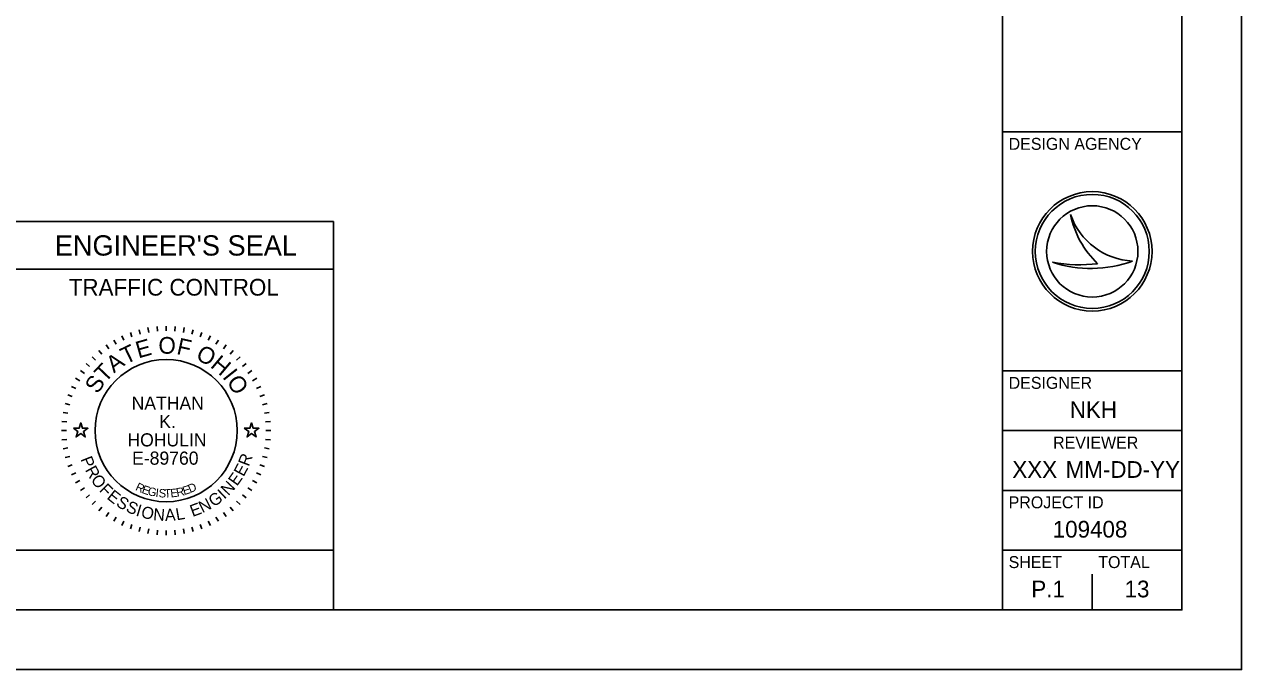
# Model space of a CAD drawing. Extents: x 0 to 34, y 0 to 22.
# Drawn here: x 23.81 to 34, y 0 to 5.4 of the extents above; entities that cross this region are included whole.
import ezdxf

# ---------------------------------------------------------------- set-up
doc = ezdxf.new("R2010")
doc.units = 0
for name, color, linetype in [('SH_Border', 7, 'Continuous'), ('SH_Cut_Line', 7, 'Continuous'), ('SH_Data', 7, 'Continuous'), ('SH_Seal', 7, 'Continuous')]:
    doc.layers.add(name, color=color, linetype=linetype)

msp = doc.modelspace()

# ---------------------------------------------------------------- linework, layer by layer
at = {"layer": 'SH_Border'}
for p, q in [((32, 0.5), (32, 21.5)), ((32, 0.5), (32, 21.5)), ((32, 4.5), (33.5, 4.5)), ((32, 2.5), (33.5, 2.5)), ((32, 2), (33.5, 2)), ((32, 1.5), (33.5, 1.5)), ((32, 1), (33.5, 1))]:
    msp.add_line(p, q, dxfattribs=at)
msp.add_lwpolyline([(1.5, 21.5), (33.5, 21.5), (33.5, 0.5), (1.5, 0.5)], close=True, dxfattribs=at)
msp.add_lwpolyline([(32, 0.5), (1.5, 0.5), (1.5, 21.5), (32, 21.5)], dxfattribs=at)
at = {"layer": 'SH_Cut_Line'}
msp.add_lwpolyline([(0, 0), (34, 0), (34, 22), (0, 22)], close=True, dxfattribs=at)
at = {"layer": 'SH_Data'}
for p, q in [((32.567, 3.81), (32.567, 3.81)), ((23.6, 3.75), (26.4, 3.75)), ((26.4, 3.75), (26.4, 0.5)), ((32.75, 3.5), (32.75, 3.5)), ((32.417, 3.41), (32.417, 3.41)), ((33.087, 3.419), (33.087, 3.419)), ((23.6, 3.35), (26.4, 3.35)), ((32.75, 0.5), (32.75, 0.8)), ((32.375, 0.675), (32.375, 0.675)), ((23.6, 0.5), (26.4, 0.5)), ((23.6, 0.5), (26.4, 0.5)), ((23.6, 0.5), (26.4, 0.5))]:
    msp.add_line(p, q, dxfattribs=at)
msp.add_lwpolyline([(23.6, 0.5), (23.6, 1), (26.4, 1), (26.4, 0.5)], close=True, dxfattribs=at)
msp.add_lwpolyline([(23.6, 0.5), (23.6, 1), (26.4, 1), (26.4, 0.5)], close=True, dxfattribs=at)
for radius in [0.5, 0.477, 0.477, 0.382]:
    msp.add_circle((32.75, 3.5), radius, dxfattribs=at)
for centre, radius, start, end in [((33.116, 3.998), 0.58, 198.9257, 198.9319), ((33.347, 3.97), 0.796, 191.6379, 191.6421), ((33.116, 3.998), 0.58, 198.9319, 267.1657), ((33.347, 3.97), 0.796, 191.6421, 226.0947), ((32.739, 4.37), 1.013, 251.4576, 290.0832), ((32.648, 4.654), 1.266, 259.4964, 259.4995), ((32.739, 4.37), 1.013, 251.4527, 251.4576), ((32.648, 4.654), 1.266, 259.4995, 276.6672)]:
    msp.add_arc(centre, radius, start, end, dxfattribs=at)
at = {"layer": 'SH_Seal'}
for p, q in [((24.848, 2.862), (24.855, 2.822)), ((24.924, 2.872), (24.927, 2.832)), ((25, 2.875), (25, 2.835)), ((25.076, 2.872), (25.073, 2.832)), ((25.152, 2.862), (25.145, 2.822)), ((24.563, 2.758), (24.583, 2.723)), ((24.63, 2.793), (24.647, 2.757)), ((24.701, 2.822), (24.714, 2.785)), ((24.774, 2.845), (24.784, 2.807)), ((25.226, 2.845), (25.216, 2.807)), ((25.299, 2.822), (25.286, 2.785)), ((25.37, 2.793), (25.353, 2.757)), ((25.437, 2.758), (25.417, 2.723)), ((24.438, 2.67), (24.463, 2.64)), ((24.498, 2.717), (24.521, 2.684)), ((25.502, 2.717), (25.479, 2.684)), ((25.562, 2.67), (25.537, 2.64)), ((24.33, 2.562), (24.36, 2.537)), ((24.381, 2.619), (24.41, 2.59)), ((25.619, 2.619), (25.59, 2.59)), ((25.67, 2.562), (25.64, 2.537)), ((24.283, 2.502), (24.316, 2.479)), ((25.717, 2.502), (25.684, 2.479)), ((24.207, 2.37), (24.243, 2.353)), ((24.242, 2.438), (24.277, 2.418)), ((25.758, 2.438), (25.723, 2.418)), ((25.793, 2.37), (25.757, 2.353)), ((24.178, 2.299), (24.215, 2.286)), ((25.822, 2.299), (25.785, 2.286)), ((24.138, 2.152), (24.178, 2.145)), ((24.155, 2.226), (24.193, 2.216)), ((25.845, 2.226), (25.807, 2.216)), ((25.862, 2.152), (25.822, 2.145)), ((24.128, 2.076), (24.168, 2.073)), ((25.872, 2.076), (25.832, 2.073)), ((24.125, 2), (24.165, 2)), ((25.875, 2), (25.835, 2)), ((24.128, 1.924), (24.168, 1.927)), ((24.138, 1.848), (24.178, 1.855)), ((25.862, 1.848), (25.822, 1.855)), ((25.872, 1.924), (25.832, 1.927)), ((24.155, 1.774), (24.193, 1.784)), ((25.845, 1.774), (25.807, 1.784)), ((24.178, 1.701), (24.215, 1.714)), ((24.207, 1.63), (24.243, 1.647)), ((25.793, 1.63), (25.757, 1.647)), ((25.822, 1.701), (25.785, 1.714)), ((24.242, 1.563), (24.277, 1.583)), ((25.758, 1.563), (25.723, 1.583)), ((24.283, 1.498), (24.316, 1.521)), ((24.33, 1.438), (24.36, 1.463)), ((25.67, 1.438), (25.64, 1.463)), ((25.717, 1.498), (25.684, 1.521)), ((24.381, 1.381), (24.41, 1.41)), ((24.438, 1.33), (24.463, 1.36)), ((25.562, 1.33), (25.537, 1.36)), ((25.619, 1.381), (25.59, 1.41)), ((24.498, 1.283), (24.521, 1.316)), ((24.563, 1.242), (24.583, 1.277)), ((24.63, 1.207), (24.647, 1.243)), ((25.37, 1.207), (25.353, 1.243)), ((25.437, 1.242), (25.417, 1.277)), ((25.502, 1.283), (25.479, 1.316)), ((24.701, 1.178), (24.714, 1.215)), ((24.774, 1.155), (24.784, 1.193)), ((24.848, 1.138), (24.855, 1.178)), ((24.924, 1.128), (24.927, 1.168)), ((25, 1.125), (25, 1.165)), ((25.076, 1.128), (25.073, 1.168)), ((25.152, 1.138), (25.145, 1.178)), ((25.226, 1.155), (25.216, 1.193)), ((25.299, 1.178), (25.286, 1.215))]:
    msp.add_line(p, q, dxfattribs=at)
for points in [[(24.224, 2.02), (24.271, 2.02), (24.285, 2.065), (24.299, 2.02), (24.346, 2.02), (24.308, 1.992), (24.323, 1.948), (24.285, 1.975), (24.247, 1.948), (24.262, 1.992)], [(25.654, 2.02), (25.701, 2.02), (25.715, 2.065), (25.729, 2.02), (25.776, 2.02), (25.738, 1.992), (25.753, 1.948), (25.715, 1.975), (25.677, 1.948), (25.692, 1.992)]]:
    msp.add_lwpolyline(points, close=True, dxfattribs=at)
msp.add_circle((25, 2), 0.595, dxfattribs=at)

# ---------------------------------------------------------------- texts
at = {"layer": 'SH_Data'}
for s, height, p in [('DESIGN AGENCY', 0.1, (32.05, 4.35)), ("ENGINEER'S SEAL", 0.17, (24.068, 3.465)), ('TRAFFIC CONTROL', 0.14, (24.185, 3.13)), ('DESIGNER', 0.1, (32.05, 2.35)), ('NKH', 0.14, (32.562, 2.105)), ('REVIEWER', 0.1, (32.422, 1.85)), ('XXX', 0.14, (32.081, 1.605)), ('MM-DD-YY', 0.14, (32.527, 1.605)), ('PROJECT ID', 0.1, (32.05, 1.35)), ('109408', 0.14, (32.419, 1.105)), ('SHEET', 0.1, (32.05, 0.85)), ('TOTAL', 0.1, (32.8, 0.85)), ('P.1', 0.14, (32.24, 0.605)), ('13', 0.14, (33.02, 0.605))]:
    msp.add_text(s, height=height, dxfattribs=at).set_placement(p)
at = {"layer": 'SH_Seal'}
for s, height, rotation, p in [('E', 0.14, 15.7571, (24.768, 2.604)), ('O', 0.14, 359.7812, (24.935, 2.644)), ('F', 0.14, 347.4362, (25.081, 2.642)), ('T', 0.14, 25.7167, (24.662, 2.552)), ('O', 0.14, 332.2586, (25.24, 2.602)), ('T', 0.14, 46.4344, (24.488, 2.396)), ('A', 0.14, 36.4747, (24.563, 2.478)), ('H', 0.14, 319.9136, (25.363, 2.536)), ('S', 0.14, 57.1924, (24.428, 2.301)), ('I', 0.14, 308.367, (25.466, 2.448)), ('O', 0.14, 303.1491, (25.502, 2.409)), ('P', 0.1, 291.494, (24.282, 1.762)), ('R', 0.1, 69.2322, (25.692, 1.695)), ('R', 0.1, 298.7311, (24.319, 1.672)), ('E', 0.1, 54.758, (25.593, 1.531)), ('E', 0.1, 61.9951, (25.648, 1.61)), ('O', 0.1, 306.4666, (24.365, 1.588)), ('F', 0.1, 314.7068, (24.434, 1.498)), ('R', 0.07, 334.487, (24.737, 1.505)), ('E', 0.07, 341.04, (24.791, 1.48)), ('E', 0.07, 17.6836, (25.15, 1.46)), ('D', 0.07, 23.3052, (25.201, 1.477)), ('N', 0.1, 47.0224, (25.52, 1.451)), ('E', 0.1, 321.4393, (24.498, 1.435)), ('S', 0.1, 328.6764, (24.574, 1.375)), ('G', 0.07, 347.4752, (24.841, 1.462)), ('I', 0.07, 353.7858, (24.909, 1.447)), ('S', 0.07, 356.8926, (24.936, 1.443)), ('T', 0.07, 3.0061, (24.986, 1.439)), ('E', 0.07, 6.0117, (25.039, 1.441)), ('R', 0.07, 11.9184, (25.092, 1.447)), ('N', 0.1, 27.3113, (25.304, 1.308)), ('G', 0.1, 35.0469, (25.398, 1.357)), ('I', 0.1, 43.287, (25.487, 1.421)), ('S', 0.1, 335.9134, (24.656, 1.327)), ('I', 0.1, 343.1505, (24.741, 1.29)), ('O', 0.1, 346.8859, (24.784, 1.275)), ('N', 0.1, 355.1261, (24.889, 1.252)), ('A', 0.1, 2.8617, (24.992, 1.244)), ('L', 0.1, 10.0987, (25.089, 1.249)), ('E', 0.1, 20.0742, (25.221, 1.277))]:
    msp.add_text(s, height=height, rotation=rotation, dxfattribs=at).set_placement(p)
for s, p in [('NATHAN', (24.711, 2.175)), ('K.', (24.942, 2.022)), ('HOHULIN', (24.676, 1.868)), ('E-89760', (24.715, 1.715))]:
    msp.add_text(s, height=0.11, dxfattribs=at).set_placement(p)

doc.saveas('drawing.dxf')
